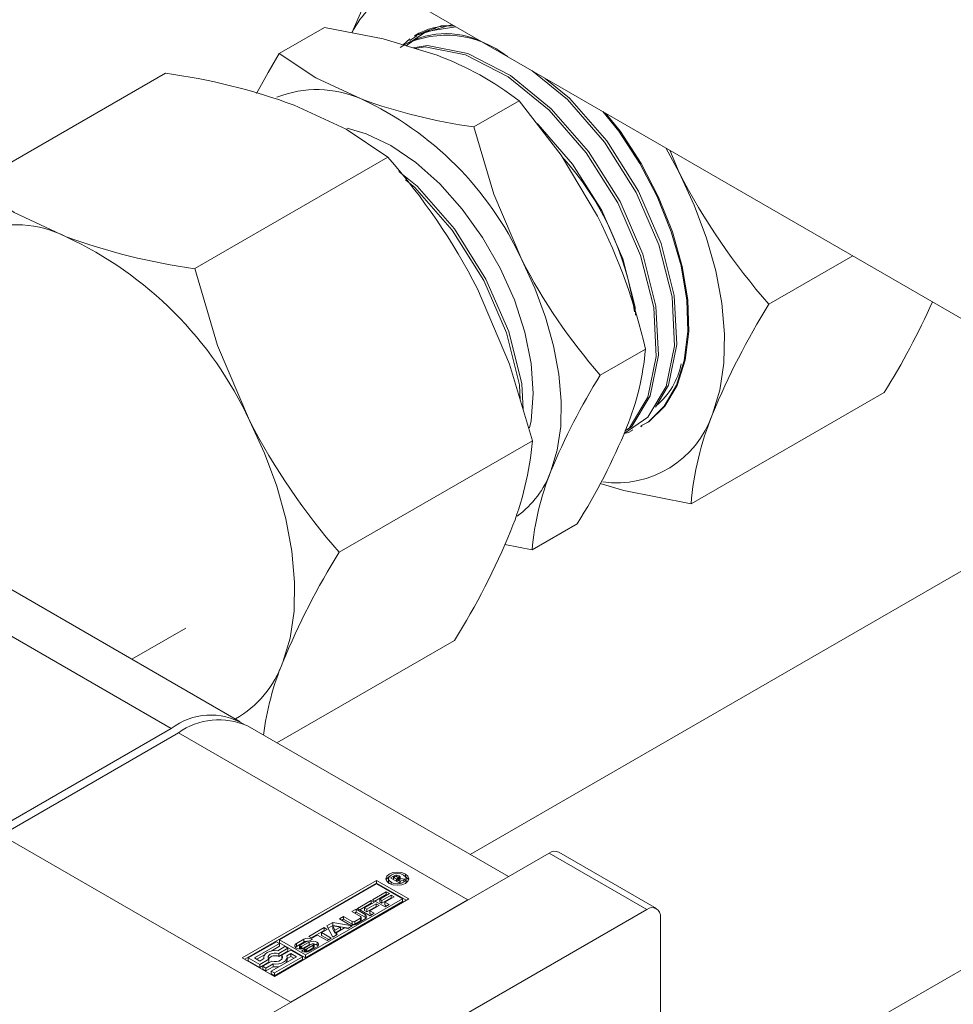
# Model space of a CAD drawing. Header units: millimetres. Extents: x 450 to 25135, y 150 to 17673.
# Tile 362 of 463: x 20422 to 20476, y 11131 to 11188. Entities that reach past the tile are written whole.
import ezdxf

# ---------------------------------------------------------------- set-up
doc = ezdxf.new("R2010")
doc.units = ezdxf.units.MM
doc.linetypes.add('SLD-Centrada-doble', pattern=[12.7, 6.35, -1.27, 1.27, -1.27, 1.27, -1.27])
doc.linetypes.add('SLD-Continua', pattern=[0])
doc.layers.add('COTAS', color=1, linetype='SLD-Continua')
doc.layers.add('OCULTA', color=8, linetype='SLD-Continua')

msp = doc.modelspace()

# ---------------------------------------------------------------- linework, layer by layer
at = {"color": 7, "linetype": 'SLD-Continua', "lineweight": 18, "ltscale": 30}
for p, q in [((20489.043, 11163.065), (20447.946, 11139.346)), ((20428.353, 11150.653), (20431.477, 11152.457)), ((20458.952, 11122.606), (20509.048, 11151.519))]:
    msp.add_line(p, q, dxfattribs=at)
at = {"layer": 'COTAS', "linetype": 'SLD-Continua', "lineweight": 18, "ltscale": 30}
for p, q in [((20436.891, 11185.716), (20439.507, 11187.226)), ((20444.712, 11186.744), (20446.852, 11187.364)), ((20446.987, 11187.337), (20446.584, 11187.302)), ((20444.056, 11186.206), (20444.445, 11186.565)), ((20444.239, 11186.15), (20444.95, 11186.678)), ((20444.856, 11186.734), (20444.766, 11186.682)), ((20430.306, 11184.571), (20419.126, 11178.118)), ((20448.155, 11181.463), (20450.771, 11182.972)), ((20460.046, 11178.822), (20459.264, 11180.251)), ((20443.179, 11179.71), (20431.999, 11173.258)), ((20459.492, 11180.12), (20460.046, 11178.822)), ((20465.238, 11171.197), (20470.095, 11174)), ((20455.473, 11167.097), (20458.089, 11168.607)), ((20460.727, 11159.64), (20471.907, 11166.092)), ((20457.233, 11163.857), (20457.365, 11163.934)), ((20457.83, 11164.108), (20457.887, 11164.141)), ((20451.542, 11163.293), (20440.362, 11156.84)), ((20451.527, 11156.985), (20454.142, 11158.495)), ((20451.527, 11156.985), (20449.954, 11157.296)), ((20434.631, 11147.03), (20417.873, 11156.702)), ((20447.032, 11151.736), (20436.755, 11145.804)), ((20420.379, 11140.717), (20430.632, 11146.635)), ((20450.157, 11138.069), (20435.055, 11146.785)), ((20431.056, 11146.39), (20420.803, 11140.472)), ((20452.517, 11139.432), (20432.86, 11128.086)), ((20458.724, 11136.221), (20453.067, 11139.486)), ((20443.33, 11138.002), (20443.497, 11138.098)), ((20443.834, 11137.941), (20443.834, 11138.105)), ((20434.751, 11133.361), (20442.529, 11137.85)), ((20442.529, 11137.687), (20434.892, 11133.28)), ((20442.529, 11137.648), (20436.903, 11134.401)), ((20442.529, 11137.85), (20444.385, 11136.779)), ((20442.529, 11137.85), (20442.529, 11137.687)), ((20444.244, 11136.697), (20442.529, 11137.687)), ((20444.035, 11136.779), (20442.529, 11137.648)), ((20443.215, 11137.946), (20443.215, 11137.783)), ((20443.215, 11137.783), (20443.244, 11137.685)), ((20443.837, 11137.709), (20443.33, 11138.002)), ((20443.472, 11137.92), (20443.497, 11137.934)), ((20443.549, 11138.032), (20443.512, 11138.011)), ((20443.512, 11138.011), (20443.678, 11137.916)), ((20443.512, 11137.897), (20443.512, 11138.011)), ((20443.562, 11138.04), (20443.549, 11138.032)), ((20443.576, 11138.047), (20443.562, 11138.04)), ((20443.678, 11137.916), (20443.701, 11137.929)), ((20443.678, 11137.801), (20443.678, 11137.916)), ((20443.701, 11137.902), (20443.701, 11137.929)), ((20443.701, 11137.902), (20443.936, 11137.767)), ((20444.068, 11137.843), (20443.701, 11137.902)), ((20443.701, 11137.788), (20443.701, 11137.902)), ((20443.768, 11137.891), (20443.768, 11138.003)), ((20443.768, 11137.892), (20443.768, 11137.996)), ((20443.936, 11137.767), (20443.837, 11137.709)), ((20443.863, 11137.95), (20444.184, 11137.91)), ((20443.863, 11137.876), (20443.863, 11137.95)), ((20444.184, 11137.91), (20444.068, 11137.843)), ((20444.21, 11137.685), (20444.239, 11137.783)), ((20444.239, 11137.783), (20444.239, 11137.946)), ((20442.289, 11136.729), (20443.089, 11137.191)), ((20442.43, 11136.647), (20443.089, 11137.027)), ((20443.268, 11137.088), (20442.704, 11136.763)), ((20442.829, 11136.691), (20443.365, 11137)), ((20443.089, 11137.191), (20443.268, 11137.088)), ((20443.089, 11137.027), (20443.089, 11137.191)), ((20443.089, 11137.027), (20443.126, 11137.006)), ((20443.365, 11137), (20443.544, 11136.897)), ((20443.365, 11136.837), (20443.365, 11137)), ((20444.385, 11136.779), (20436.607, 11132.29)), ((20437.562, 11130.8), (20447.815, 11136.718)), ((20438.409, 11133.532), (20444.035, 11136.779)), ((20438.409, 11133.369), (20444.035, 11136.616)), ((20441.419, 11136.227), (20442.219, 11136.689)), ((20441.56, 11136.145), (20442.219, 11136.525)), ((20442.398, 11136.586), (20441.834, 11136.261)), ((20441.959, 11136.189), (20442.495, 11136.498)), ((20442.674, 11136.395), (20442.138, 11136.085)), ((20442.219, 11136.689), (20442.398, 11136.586)), ((20442.219, 11136.525), (20442.219, 11136.689)), ((20442.219, 11136.525), (20442.256, 11136.504)), ((20443.02, 11136.307), (20442.289, 11136.729)), ((20442.495, 11136.498), (20442.674, 11136.395)), ((20442.495, 11136.335), (20442.495, 11136.498)), ((20442.704, 11136.763), (20442.829, 11136.691)), ((20442.704, 11136.599), (20442.704, 11136.763)), ((20442.704, 11136.599), (20442.829, 11136.527)), ((20442.829, 11136.527), (20443.365, 11136.837)), ((20442.829, 11136.527), (20442.829, 11136.691)), ((20443.544, 11136.897), (20443.008, 11136.588)), ((20443.008, 11136.588), (20443.257, 11136.444)), ((20443.008, 11136.424), (20443.008, 11136.588)), ((20443.008, 11136.424), (20443.116, 11136.362)), ((20443.257, 11136.444), (20443.02, 11136.307)), ((20443.365, 11136.837), (20443.402, 11136.815)), ((20444.035, 11136.616), (20444.035, 11136.779)), ((20458.174, 11136.167), (20438.516, 11124.821)), ((20441.097, 11136.041), (20441.335, 11136.179)), ((20441.599, 11135.751), (20441.097, 11136.041)), ((20441.238, 11135.959), (20441.335, 11136.015)), ((20441.335, 11136.179), (20441.863, 11135.874)), ((20441.335, 11136.015), (20441.335, 11136.179)), ((20441.335, 11136.015), (20441.863, 11135.711)), ((20442.15, 11135.805), (20441.419, 11136.227)), ((20441.834, 11136.261), (20441.959, 11136.189)), ((20441.834, 11136.097), (20441.834, 11136.261)), ((20441.834, 11136.097), (20441.959, 11136.025)), ((20441.959, 11136.025), (20442.495, 11136.335)), ((20441.959, 11136.025), (20441.959, 11136.189)), ((20442.138, 11136.085), (20442.387, 11135.942)), ((20442.138, 11135.922), (20442.138, 11136.085)), ((20442.138, 11135.922), (20442.246, 11135.86)), ((20442.387, 11135.942), (20442.15, 11135.805)), ((20442.495, 11136.335), (20442.532, 11136.313)), ((20439.653, 11135.208), (20439.999, 11135.407)), ((20439.719, 11135.083), (20439.999, 11135.244)), ((20439.985, 11135.052), (20439.985, 11135.216)), ((20439.985, 11135.216), (20440.118, 11134.957)), ((20440.433, 11135.139), (20439.985, 11135.216)), ((20439.999, 11135.407), (20441.119, 11135.21)), ((20439.999, 11135.244), (20439.999, 11135.407)), ((20439.999, 11135.244), (20440.903, 11135.085)), ((20440.376, 11135.625), (20440.615, 11135.763)), ((20440.904, 11135.321), (20440.376, 11135.625)), ((20440.518, 11135.544), (20440.615, 11135.6)), ((20440.615, 11135.763), (20441.117, 11135.473)), ((20440.615, 11135.6), (20440.615, 11135.763)), ((20440.615, 11135.6), (20441.117, 11135.31)), ((20441.262, 11135.473), (20441.599, 11135.668)), ((20441.262, 11135.31), (20441.599, 11135.504)), ((20441.863, 11135.613), (20441.357, 11135.321)), ((20441.629, 11135.546), (20441.629, 11135.709)), ((20458.952, 11080.349), (20458.952, 11135.717)), ((20438.603, 11134.602), (20439.491, 11135.114)), ((20438.745, 11134.52), (20439.491, 11134.951)), ((20439.106, 11134.686), (20438.782, 11134.499)), ((20439.659, 11134.367), (20439.106, 11134.686)), ((20439.67, 11135.011), (20439.345, 11134.824)), ((20439.345, 11134.824), (20439.898, 11134.505)), ((20439.345, 11134.661), (20439.345, 11134.824)), ((20439.345, 11134.661), (20439.756, 11134.423)), ((20439.491, 11135.114), (20439.67, 11135.011)), ((20439.491, 11134.951), (20439.491, 11135.114)), ((20439.491, 11134.951), (20439.528, 11134.93)), ((20439.996, 11134.561), (20439.653, 11135.208)), ((20439.985, 11135.052), (20440.118, 11134.794)), ((20440.251, 11134.709), (20439.996, 11134.561)), ((20440.118, 11134.957), (20440.433, 11135.139)), ((20440.118, 11134.794), (20440.433, 11134.976)), ((20440.118, 11134.794), (20440.118, 11134.957)), ((20440.676, 11135.095), (20440.194, 11134.817)), ((20440.194, 11134.817), (20440.251, 11134.709)), ((20440.194, 11134.676), (20440.194, 11134.817)), ((20440.433, 11134.976), (20440.433, 11135.139)), ((20440.864, 11135.062), (20440.676, 11135.095)), ((20441.119, 11135.21), (20440.864, 11135.062)), ((20436.728, 11134.3), (20435.101, 11133.361)), ((20435.451, 11133.361), (20436.903, 11134.199)), ((20436.903, 11134.199), (20436.728, 11134.3)), ((20436.903, 11134.401), (20438.409, 11133.532)), ((20436.903, 11134.238), (20436.903, 11134.401)), ((20436.903, 11134.238), (20438.409, 11133.369)), ((20436.903, 11134.036), (20436.903, 11134.199)), ((20437.885, 11134.189), (20438.322, 11134.441)), ((20437.885, 11134.026), (20438.322, 11134.278)), ((20438.481, 11134.311), (20438.107, 11134.094)), ((20438.204, 11134.042), (20438.626, 11134.274)), ((20438.204, 11133.878), (20438.626, 11134.111)), ((20438.765, 11134.155), (20438.345, 11133.924)), ((20438.485, 11133.881), (20438.859, 11134.097)), ((20438.782, 11134.499), (20438.603, 11134.602)), ((20438.793, 11134.434), (20438.611, 11134.33)), ((20438.895, 11133.964), (20438.895, 11134.127)), ((20438.904, 11133.987), (20438.904, 11134.15)), ((20439.898, 11134.505), (20439.659, 11134.367)), ((20435.593, 11133.28), (20436.038, 11133.536)), ((20436.424, 11133.759), (20436.903, 11134.036)), ((20437.218, 11134.017), (20436.803, 11133.778)), ((20436.867, 11133.613), (20437.393, 11133.916)), ((20436.867, 11133.449), (20437.393, 11133.753)), ((20436.867, 11133.449), (20436.867, 11133.613)), ((20437.569, 11133.815), (20437.043, 11133.511)), ((20437.043, 11133.348), (20437.043, 11133.511)), ((20437.393, 11133.916), (20437.218, 11134.017)), ((20437.329, 11133.474), (20437.569, 11133.613)), ((20437.393, 11133.753), (20437.393, 11133.916)), ((20438.234, 11133.431), (20437.569, 11133.815)), ((20437.569, 11133.613), (20437.884, 11133.431)), ((20437.569, 11133.449), (20437.569, 11133.613)), ((20438.062, 11134.042), (20438.062, 11133.879)), ((20438.075, 11133.87), (20438.075, 11134.024)), ((20438.105, 11133.869), (20438.105, 11134.016)), ((20438.174, 11133.759), (20438.354, 11133.863)), ((20438.354, 11133.863), (20438.358, 11133.861)), ((20438.354, 11133.701), (20438.354, 11133.863)), ((20438.358, 11133.701), (20438.358, 11133.861)), ((20438.375, 11133.699), (20438.375, 11133.856)), ((20438.409, 11133.532), (20438.409, 11133.369)), ((20438.485, 11133.718), (20438.859, 11133.934)), ((20439.08, 11134.005), (20438.643, 11133.753)), ((20436.607, 11132.29), (20434.751, 11133.361)), ((20435.101, 11133.198), (20435.101, 11133.361)), ((20435.101, 11133.361), (20435.767, 11132.977)), ((20435.101, 11133.198), (20435.767, 11132.814)), ((20435.767, 11133.179), (20435.451, 11133.361)), ((20436.006, 11133.318), (20435.767, 11133.179)), ((20435.767, 11132.977), (20436.292, 11133.281)), ((20435.767, 11132.814), (20436.292, 11133.117)), ((20435.767, 11132.814), (20435.767, 11132.977)), ((20436.468, 11133.18), (20435.942, 11132.876)), ((20435.993, 11133.396), (20435.993, 11133.31)), ((20436.117, 11132.775), (20436.532, 11133.014)), ((20436.292, 11133.117), (20436.292, 11133.281)), ((20437.884, 11133.431), (20436.432, 11132.593)), ((20436.532, 11132.851), (20436.532, 11133.014)), ((20436.607, 11132.492), (20438.234, 11133.431)), ((20436.607, 11132.329), (20438.234, 11133.268)), ((20437.043, 11133.348), (20437.068, 11133.314)), ((20437.343, 11133.319), (20437.569, 11133.449)), ((20437.343, 11133.233), (20437.343, 11133.396)), ((20437.569, 11133.449), (20437.742, 11133.349)), ((20438.234, 11133.268), (20438.234, 11133.431)), ((20435.942, 11132.876), (20436.117, 11132.775)), ((20435.942, 11132.713), (20435.942, 11132.876)), ((20435.942, 11132.713), (20436.117, 11132.612)), ((20436.117, 11132.612), (20436.532, 11132.851)), ((20436.117, 11132.612), (20436.117, 11132.775)), ((20436.432, 11132.43), (20436.432, 11132.593)), ((20436.432, 11132.593), (20436.607, 11132.492)), ((20436.432, 11132.43), (20436.607, 11132.329)), ((20436.607, 11132.329), (20436.607, 11132.492))]:
    msp.add_line(p, q, dxfattribs=at)
at = {"layer": 'COTAS', "linetype": 'SLD-Centrada-doble', "lineweight": 18, "ltscale": 30}
for p, q in [((20413.874, 11156.307), (20430.632, 11146.635)), ((20447.815, 11136.718), (20431.056, 11146.39)), ((20437.562, 11130.8), (20420.803, 11140.472)), ((20458.174, 11136.167), (20452.517, 11139.432)), ((20443.497, 11137.934), (20443.497, 11138.098)), ((20443.575, 11138.046), (20443.575, 11138.131)), ((20443.687, 11138.066), (20443.687, 11138.146)), ((20443.823, 11138.111), (20443.823, 11137.948)), ((20443.836, 11138.103), (20443.836, 11137.94)), ((20444.195, 11138.216), (20444.195, 11138.066)), ((20443.365, 11137.737), (20443.365, 11137.626)), ((20443.891, 11137.985), (20443.891, 11138.049)), ((20441.863, 11135.711), (20441.863, 11135.874)), ((20441.117, 11135.31), (20441.117, 11135.473)), ((20441.262, 11135.31), (20441.262, 11135.473)), ((20441.599, 11135.504), (20441.599, 11135.668)), ((20437.885, 11134.026), (20437.885, 11134.189)), ((20438.322, 11134.278), (20438.322, 11134.441)), ((20438.626, 11134.111), (20438.626, 11134.274)), ((20438.782, 11134.441), (20438.782, 11134.428)), ((20438.859, 11133.934), (20438.859, 11134.097)), ((20439.08, 11134.271), (20439.08, 11134.107)), ((20438.076, 11133.87), (20438.076, 11134.024)), ((20438.143, 11133.869), (20438.143, 11134.019)), ((20438.179, 11133.872), (20438.179, 11134.03)), ((20438.204, 11133.878), (20438.204, 11134.042)), ((20438.405, 11133.698), (20438.405, 11133.855)), ((20438.448, 11133.701), (20438.448, 11133.865)), ((20438.485, 11133.718), (20438.485, 11133.881))]:
    msp.add_line(p, q, dxfattribs=at)
at = {"layer": 'COTAS', "linetype": 'SLD-Continua', "lineweight": 18, "ltscale": 30, "flags": 128}
for points in [[(20441.089, 11186.913), (20441.729, 11188.359), (20442.544, 11189.901)], [(20439.507, 11187.226), (20442.908, 11186.554), (20446.023, 11185.609)], [(20444.501, 11186.379), (20445.407, 11186.988), (20447.115, 11187.263)], [(20444.712, 11186.744), (20446.262, 11187.309), (20446.983, 11187.339)], [(20444.856, 11186.734), (20444.509, 11186.511), (20444.45, 11186.468)], [(20457.053, 11163.953), (20457.296, 11164.118), (20458.36, 11165.894), (20458.843, 11168.253), (20458.699, 11171.084), (20457.945, 11174.1), (20456.628, 11177.14), (20454.798, 11180.044), (20452.641, 11182.518), (20450.271, 11184.443), (20447.8, 11185.704), (20445.479, 11186.172), (20444.622, 11186.034)], [(20444.741, 11185.998), (20445.346, 11186.095), (20447.667, 11185.627), (20450.138, 11184.367), (20452.509, 11182.441), (20454.665, 11179.968), (20456.495, 11177.063), (20457.812, 11174.023), (20458.567, 11171.008), (20458.71, 11168.177), (20458.227, 11165.818), (20457.164, 11164.041), (20456.922, 11163.878)], [(20435.581, 11183.39), (20436.24, 11184.611), (20436.891, 11185.716)], [(20436.891, 11185.716), (20439.009, 11184.304), (20441.639, 11183.079)], [(20451.509, 11184.727), (20453.569, 11183.053), (20455.726, 11180.58), (20457.556, 11177.676), (20458.873, 11174.636), (20459.628, 11171.62), (20459.771, 11168.789), (20459.288, 11166.43), (20458.224, 11164.653), (20456.852, 11163.724)], [(20458.668, 11165.25), (20459.421, 11166.507), (20459.903, 11168.865), (20459.76, 11171.696), (20459.005, 11174.712), (20457.688, 11177.752), (20455.859, 11180.656), (20453.702, 11183.13), (20452.293, 11184.275)], [(20443.179, 11179.71), (20440.759, 11181.324), (20437.753, 11182.724)], [(20450.771, 11182.972), (20453.205, 11179.824), (20455.314, 11176.3)], [(20455.62, 11182.354), (20456.541, 11181.213), (20457.762, 11179.349), (20458.768, 11177.428), (20459.587, 11175.393), (20460.152, 11173.418), (20460.477, 11171.443), (20460.537, 11169.636), (20460.333, 11167.944), (20459.881, 11166.509), (20459.169, 11165.289), (20458.257, 11164.388), (20457.807, 11164.148)], [(20455.776, 11182.264), (20456.637, 11181.193), (20457.837, 11179.352), (20458.852, 11177.401), (20459.655, 11175.395), (20460.222, 11173.391), (20460.538, 11171.446), (20460.592, 11169.617), (20460.385, 11167.952), (20459.92, 11166.503), (20459.214, 11165.306), (20458.283, 11164.4), (20457.866, 11164.18)], [(20440.821, 11181.392), (20441.916, 11181.068), (20443.353, 11180.379), (20444.789, 11179.399), (20446.181, 11178.159), (20447.486, 11176.697), (20448.664, 11175.057), (20449.681, 11173.289), (20450.504, 11171.446), (20451.109, 11169.585), (20451.477, 11167.762), (20451.598, 11166.033), (20451.467, 11164.449), (20451.386, 11164.04)], [(20448.155, 11181.463), (20449.306, 11177.574), (20450.93, 11173.77)], [(20451.759, 11181.695), (20451.873, 11181.602), (20453.872, 11179.316), (20455.568, 11176.631), (20456.789, 11173.821), (20457.49, 11171.033), (20457.515, 11170.566)], [(20451.006, 11165.105), (20450.93, 11166.6), (20450.175, 11169.616), (20448.858, 11172.656), (20447.029, 11175.56), (20444.872, 11178.034), (20443.816, 11178.891)], [(20461.972, 11164.835), (20462.391, 11166.233), (20462.621, 11167.788), (20462.658, 11169.475), (20462.502, 11171.265), (20462.156, 11173.126), (20461.624, 11175.028), (20460.917, 11176.938), (20460.046, 11178.822)], [(20419.126, 11178.118), (20421.546, 11176.505), (20424.552, 11175.105)], [(20444.205, 11178.391), (20444.739, 11177.957), (20446.896, 11175.484), (20448.726, 11172.579), (20450.043, 11169.539), (20450.798, 11166.524), (20450.841, 11165.661)], [(20450.93, 11173.77), (20451.692, 11172.121), (20452.311, 11170.45), (20452.776, 11168.786), (20453.08, 11167.157), (20453.216, 11165.591), (20453.184, 11164.115), (20452.982, 11162.754), (20452.616, 11161.531)], [(20431.999, 11173.258), (20433.315, 11168.813), (20435.17, 11164.466)], [(20451.542, 11163.293), (20450.227, 11167.737), (20448.371, 11172.085)], [(20435.17, 11164.466), (20436.041, 11162.581), (20436.749, 11160.672), (20437.28, 11158.77), (20437.627, 11156.908), (20437.783, 11155.118), (20437.746, 11153.431), (20437.516, 11151.876), (20437.097, 11150.478)], [(20457.313, 11163.884), (20457.118, 11163.78), (20456.858, 11163.725)], [(20460.727, 11159.64), (20456.841, 11160.407), (20455.473, 11160.822)], [(20443.259, 11137.676), (20443.115, 11137.8), (20443.065, 11137.946), (20443.115, 11138.092), (20443.259, 11138.216), (20443.474, 11138.299), (20443.727, 11138.328), (20443.98, 11138.299), (20444.195, 11138.216)], [(20444.089, 11138.155), (20443.923, 11138.219), (20443.727, 11138.242), (20443.531, 11138.219), (20443.365, 11138.155), (20443.254, 11138.059), (20443.215, 11137.946), (20443.254, 11137.833), (20443.365, 11137.737)], [(20444.195, 11138.216), (20444.339, 11138.092), (20444.389, 11137.946), (20444.339, 11137.8), (20444.195, 11137.676), (20443.98, 11137.593), (20443.727, 11137.564), (20443.474, 11137.593), (20443.259, 11137.676)], [(20443.365, 11137.737), (20443.531, 11137.673), (20443.727, 11137.65), (20443.923, 11137.673), (20444.089, 11137.737), (20444.2, 11137.833), (20444.239, 11137.946), (20444.2, 11138.059), (20444.089, 11138.155)], [(20443.08, 11137.864), (20443.115, 11137.929), (20443.244, 11138.044)], [(20443.512, 11137.943), (20443.506, 11137.939), (20443.497, 11137.934)], [(20444.21, 11138.044), (20444.339, 11137.929), (20444.374, 11137.864)], [(20441.924, 11135.662), (20441.903, 11135.683), (20441.863, 11135.711)], [(20439.143, 11134.056), (20439.121, 11134.079), (20439.08, 11134.107)], [(20436.803, 11133.778), (20436.637, 11133.785), (20436.474, 11133.769), (20436.321, 11133.73), (20436.19, 11133.672), (20436.088, 11133.596), (20436.021, 11133.508), (20435.993, 11133.413), (20436.006, 11133.318)], [(20436.292, 11133.281), (20436.249, 11133.354), (20436.247, 11133.432), (20436.288, 11133.506), (20436.367, 11133.569), (20436.476, 11133.615), (20436.605, 11133.639), (20436.74, 11133.638), (20436.867, 11133.613)], [(20437.043, 11133.511), (20437.086, 11133.438), (20437.088, 11133.36), (20437.047, 11133.286), (20436.968, 11133.223), (20436.859, 11133.177), (20436.73, 11133.153), (20436.595, 11133.154), (20436.468, 11133.18)], [(20437.885, 11134.026), (20437.844, 11133.997), (20437.822, 11133.975)], [(20438.44, 11133.699), (20438.443, 11133.7), (20438.448, 11133.701)], [(20436.532, 11133.014), (20436.698, 11133.007), (20436.862, 11133.023), (20437.014, 11133.062), (20437.145, 11133.121), (20437.247, 11133.196), (20437.314, 11133.284), (20437.342, 11133.379), (20437.329, 11133.474)]]:
    msp.add_lwpolyline(points, dxfattribs=at)
at = {"layer": 'COTAS', "linetype": 'SLD-Continua', "lineweight": 18, "ltscale": 900}
for centre, radius, start, end in [((20446.366, 11184.26), 5.896, 119.706, 152.9912), ((20446.849, 11183.067), 4.253, 87.6788, 120.1744), ((20447.073, 11182.873), 4.453, 104.4496, 118.4306), ((20446.544, 11182.113), 4.754, 62.9499, 123.9176), ((20446.569, 11181.087), 5.684, 51.4923, 115.956), ((20439.661, 11168.561), 18.197, 52.371, 69.5351), ((20425.37, 11148.736), 36.173, 69.9817, 82.1578), ((20439.072, 11177.287), 6.336, 66.0963, 111.544), ((20433.576, 11165.741), 19.122, 24.828, 65.0584), ((20452.474, 11212.818), 31.651, 249.9817, 262.1578), ((20414.657, 11154.71), 37.928, 27.2641, 41.2349), ((20440.774, 11168.435), 16.844, 7.9611, 42.235), ((20493.76, 11196.197), 37.928, 207.2641, 221.2349), ((20424.632, 11160.887), 34.336, 12.9932, 26.6723), ((20421.697, 11169.562), 6.235, 62.7411, 159.3933), ((20415.337, 11155.29), 21.853, 24.828, 65.0584), ((20436.935, 11209.092), 36.173, 249.9817, 262.1578), ((20480.43, 11188.973), 33.187, 207.2641, 221.2349), ((20502.566, 11148.016), 43.941, 148.1603, 157.4949), ((20438.713, 11187.093), 39.28, 327.6803, 336.3627), ((20442.663, 11169.899), 15.48, 337.844, 355.212), ((20456.069, 11168.56), 4.171, 309.5206, 348.7843), ((20488.866, 11146.439), 39.267, 148.2578, 157.3973), ((20468.885, 11181.84), 37.928, 207.2641, 221.2349), ((20456.4, 11166.75), 5.892, 262.328, 341.033), ((20478.696, 11158.082), 18.036, 158.0112, 175.0448), ((20423.466, 11177.758), 36.223, 327.8728, 337.7823), ((20433.816, 11164.793), 17.79, 337.8925, 355.1634), ((20447.392, 11163.42), 5.554, 306.1394, 340.1127), ((20467.35, 11155.598), 15.884, 158.0667, 174.9893), ((20411.358, 11174.067), 42.088, 327.9543, 337.7008), ((20477.691, 11133.659), 43.941, 148.1603, 157.4949), ((20431.343, 11152.492), 6.096, 299.5908, 340.7136), ((20451.873, 11144.32), 16.008, 157.3748, 173.0726), ((20432.929, 11143.66), 3.758, 59.4884, 127.6824), ((20433.399, 11143.118), 4.024, 65.6927, 125.6091), ((20452.839, 11138.982), 0.553, 65.6927, 125.6091), ((20443.695, 11137.741), 0.408, 107.1169, 119.0769), ((20443.675, 11137.798), 0.348, 88.0821, 106.7136), ((20443.687, 11137.814), 0.258, 102.0153, 115.6657), ((20443.66, 11137.935), 0.134, 70.7235, 101.3051), ((20443.686, 11137.854), 0.291, 61.8438, 89.8204), ((20443.732, 11137.954), 0.182, 56.1413, 60.0464), ((20443.733, 11137.925), 0.206, 60.0099, 60.6597), ((20443.774, 11137.985), 0.134, 28.3452, 62.2728), ((20443.64, 11138.057), 0.142, 295.5266, 334.4588), ((20443.644, 11137.892), 0.18, 60.2782, 70.4438), ((20443.66, 11137.922), 0.145, 56.3017, 60.0434), ((20443.721, 11138.001), 0.0471, 354.3877, 64.8114), ((20443.704, 11137.737), 0.242, 60.5894, 74.5965), ((20443.732, 11137.79), 0.182, 56.1413, 60.0464), ((20443.733, 11137.762), 0.206, 60.0099, 60.6597), ((20443.751, 11137.791), 0.171, 49.1031, 60.3845), ((20443.817, 11138.016), 0.0808, 304.8106, 23.5222), ((20441.814, 11135.743), 0.14, 290.7714, 69.2286), ((20458.478, 11135.794), 0.48, 350.7797, 129.185), ((20441.13, 11135.757), 0.492, 242.616, 297.384), ((20441.19, 11135.613), 0.158, 242.616, 297.384), ((20441.19, 11135.45), 0.158, 242.616, 297.384), ((20441.583, 11135.709), 0.0447, 290.7714, 69.2286), ((20441.577, 11135.551), 0.0515, 294.3654, 354.301), ((20437.935, 11134.056), 0.142, 110.7714, 249.2286), ((20438.173, 11133.977), 0.135, 119.4417, 134.9679), ((20438.552, 11133.997), 0.5, 62.616, 117.384), ((20438.541, 11133.868), 0.465, 90.432, 118.0933), ((20438.585, 11134.128), 0.21, 110.3513, 119.7606), ((20438.58, 11134.151), 0.187, 99.7189, 111.0786), ((20438.573, 11134.212), 0.125, 83.3966, 101.5465), ((20438.582, 11134.277), 0.0601, 61.3618, 84.6949), ((20438.85, 11133.825), 0.502, 62.6796, 116.5246), ((20438.829, 11133.725), 0.436, 97.9616, 117.6965), ((20438.873, 11133.936), 0.244, 103.3247, 116.0989), ((20438.634, 11134.186), 0.295, 57.4451, 60.0254), ((20438.86, 11133.991), 0.187, 90.7069, 103.3002), ((20438.86, 11134.113), 0.0653, 62.1108, 92.752), ((20438.798, 11134.207), 0.125, 298.9679, 320.6645), ((20438.88, 11134.149), 0.0245, 16.565, 63.9422), ((20438.869, 11134.15), 0.0347, 318.083, 8.3613), ((20438.866, 11133.709), 0.452, 61.7097, 85.4544), ((20439.03, 11134.138), 0.142, 290.7714, 69.2286), ((20438.114, 11134.367), 0.5, 242.6042, 297.5345), ((20438.112, 11134.035), 0.0505, 132.2381, 167.6327), ((20438.083, 11134.043), 0.0206, 172.3981, 247.2366), ((20438.078, 11133.879), 0.0161, 180.5162, 210.617), ((20438.096, 11134.059), 0.041, 238.344, 240.0158), ((20438.106, 11134.08), 0.0635, 241.8412, 269.7922), ((20438.111, 11134.172), 0.156, 267.8185, 281.8449), ((20438.097, 11134.241), 0.227, 281.8622, 291.3162), ((20438.332, 11134.01), 0.296, 237.7563, 240.0216), ((20438.09, 11134.251), 0.238, 292.0813, 298.6988), ((20438.414, 11134.197), 0.5, 242.616, 297.384), ((20438.097, 11134.073), 0.223, 296.8017, 298.7982), ((20438.385, 11133.913), 0.0582, 242.5712, 260.4503), ((20438.392, 11133.972), 0.117, 261.5263, 276.3055), ((20438.384, 11134.052), 0.198, 276.2382, 288.9103), ((20438.378, 11134.067), 0.214, 288.9531, 299.6904), ((20438.378, 11133.904), 0.214, 288.9531, 299.6904), ((20438.798, 11134.043), 0.125, 298.9679, 320.6645), ((20438.868, 11133.988), 0.0356, 318.3712, 358.9024), ((20436.664, 11132.95), 0.539, 67.8056, 137.4935), ((20437.091, 11133.236), 0.251, 325.0792, 359.1603), ((20436.668, 11133.979), 1.136, 263.1436, 282.3466)]:
    msp.add_arc(centre, radius, start, end, dxfattribs=at)
at = {"layer": 'OCULTA', "linetype": 'SLD-Continua', "lineweight": 18, "ltscale": 30}
msp.add_line((20422.251, 11201.613), (20551.714, 11126.894), dxfattribs=at)

doc.saveas('drawing.dxf')
